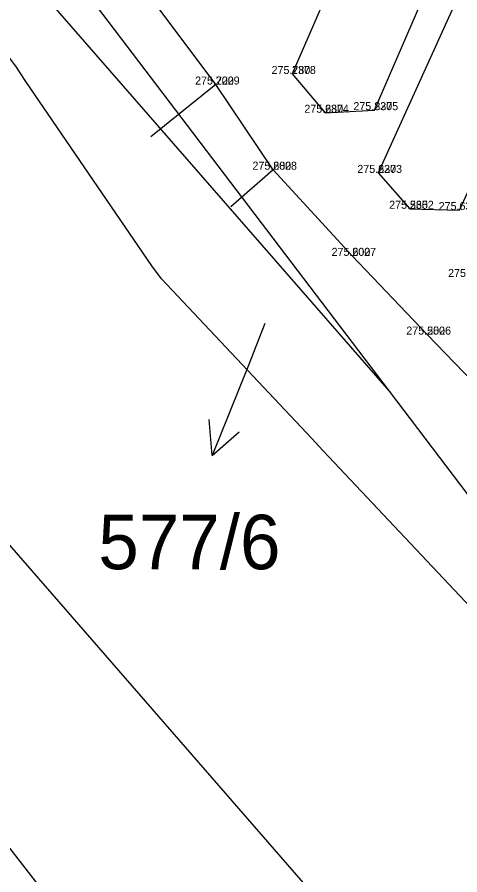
# Model space of a CAD drawing. Extents: x -776701 to -776081, y -974398 to -973771.
# Drawn here: x -776453.14 to -776439.32, y -974187.69 to -974160.9 of the extents above; entities that cross this region are included whole.
import ezdxf

# ---------------------------------------------------------------- set-up
doc = ezdxf.new("R2010")
doc.units = 0
for name, color, linetype in [('1 Body-bod', 7, 'Continuous'), ('2 Body-cislo', 7, 'Continuous'), ('3 Body-vyska', 7, 'Continuous'), ('7 Ploty', 7, 'Continuous'), ('Hranice parcel', 7, 'Continuous'), ('Parcelní čísla', 7, 'Continuous'), ('Pop  PČ popisy', 7, 'Continuous')]:
    doc.layers.add(name, color=color, linetype=linetype)

msp = doc.modelspace()

# ---------------------------------------------------------------- linework, layer by layer
at = {"layer": '1 Body-bod'}
for p, q in [((-776444.56, -974162.68), (-776444.56, -974162.68)), ((-776446.94, -974163.01), (-776446.94, -974163.01)), ((-776443.53, -974163.89), (-776443.53, -974163.89)), ((-776441.99, -974163.81), (-776441.99, -974163.81)), ((-776445.15, -974165.67), (-776445.15, -974165.67)), ((-776441.87, -974165.77), (-776441.87, -974165.77)), ((-776440.88, -974166.89), (-776440.88, -974166.89)), ((-776439.33, -974166.93), (-776439.33, -974166.93)), ((-776442.68, -974168.36), (-776442.68, -974168.36)), ((-776440.34, -974170.82), (-776440.34, -974170.82))]:
    msp.add_line(p, q, dxfattribs=at)
at = {"layer": '7 Ploty'}
for p, q in [((-776446.94, -974163.01), (-776448.972, -974164.64)), ((-776445.15, -974165.67), (-776446.467, -974166.825))]:
    msp.add_line(p, q, dxfattribs=at)
for points in [[(-776440.88, -974166.89), (-776439.33, -974166.93), (-776437.12, -974162.12), (-776435.56, -974158.67), (-776434.03, -974155.26), (-776432.94, -974153.04), (-776430.36, -974147.33), (-776428.58, -974143.53), (-776427.15, -974140.36), (-776425.14, -974135.87), (-776422.56, -974130.08), (-776425.14, -974128.92), (-776428.71, -974136.96), (-776429.79, -974139.27), (-776432.93, -974146.23), (-776435.83, -974152.43), (-776438.66, -974158.67), (-776441.87, -974165.77), (-776440.88, -974166.89)], [(-776415.33, -974192.73), (-776418.2, -974190.66), (-776421.23, -974188.49), (-776424.36, -974186.24), (-776427.39, -974184), (-776430.07, -974181.99), (-776432.38, -974179.43), (-776434.94, -974176.63), (-776434.87, -974176.53), (-776437.47, -974173.79), (-776440.34, -974170.82), (-776442.68, -974168.36), (-776445.15, -974165.67), (-776446.94, -974163.01), (-776451.45, -974156.97), (-776456.49, -974149.91), (-776458.27, -974147.5), (-776460.71, -974144.17), (-776461.87, -974145.07)], [(-776443.53, -974163.89), (-776441.99, -974163.81), (-776440.54, -974160.47), (-776443.12, -974159.36), (-776444.56, -974162.68), (-776443.53, -974163.89)]]:
    msp.add_lwpolyline(points, dxfattribs=at)
at = {"layer": 'Hranice parcel'}
for p in [(-776493.37, -974104.35), (-776461.03, -974150.2)]:
    msp.add_line(p, (-776441.53, -974172.59), dxfattribs=at)
for points in [[(-776422.37, -974205.22), (-776442.82, -974189.54), (-776456.08, -974174.28), (-776488.55, -974129.25), (-776501.63, -974111.28)], [(-776502.39, -974119.39), (-776493.32, -974132.93), (-776460.49, -974177.7), (-776447.38, -974194.61), (-776424.09, -974212.03)], [(-776425.04, -974191.8), (-776425.52, -974191.53), (-776428.6, -974189.19), (-776429.03, -974188.93), (-776432.88, -974185.68), (-776433.29, -974185.39), (-776435.41, -974183.26), (-776435.78, -974182.9), (-776438.08, -974180.06), (-776438.65, -974179.7), (-776443.59, -974174.45), (-776443.94, -974174.06), (-776448.63, -974169.08), (-776448.94, -974168.67), (-776452.87, -974162.91), (-776453.18, -974162.44), (-776459.11, -974154.55), (-776459.39, -974154.1), (-776461.5, -974151.3), (-776461.83, -974150.84), (-776461.03, -974150.2)], [(-776441.53, -974172.59), (-776432.39, -974184.63), (-776424.22, -974190.48)]]:
    msp.add_lwpolyline(points, dxfattribs=at)
at = {"layer": 'Pop  PČ popisy'}
for p, q in [((-776445.41, -974170.47), (-776445.93, -974171.81)), ((-776445.93, -974171.81), (-776447.054, -974174.592)), ((-776447.054, -974174.592), (-776447.143, -974173.476)), ((-776447.054, -974174.592), (-776446.215, -974173.852))]:
    msp.add_line(p, q, dxfattribs=at)

# ---------------------------------------------------------------- texts
at = {"layer": '2 Body-cislo'}
for s, p in [('2378', (-776444.56, -974162.68)), ('2029', (-776446.94, -974163.01)), ('2374', (-776443.53, -974163.89)), ('2375', (-776441.99, -974163.81)), ('2028', (-776445.15, -974165.67)), ('2373', (-776441.87, -974165.77)), ('2352', (-776440.88, -974166.89)), ('2027', (-776442.68, -974168.36)), ('2026', (-776440.34, -974170.82))]:
    msp.add_text(s, height=0.25, dxfattribs=at).set_placement(p)
at = {"layer": '3 Body-vyska'}
for s, p in [('275.780', (-776445.199, -974162.68)), ('275.720', (-776447.586, -974163.01)), ('275.680', (-776444.175, -974163.89)), ('275.820', (-776442.645, -974163.81)), ('275.680', (-776445.795, -974165.67)), ('275.620', (-776442.522, -974165.77)), ('275.560', (-776441.528, -974166.89)), ('275.630', (-776439.983, -974166.93)), ('275.600', (-776443.325, -974168.36)), ('275.540', (-776439.688, -974169.02)), ('275.550', (-776440.994, -974170.82))]:
    msp.add_text(s, height=0.25, dxfattribs=at).set_placement(p)
at = {"layer": 'Parcelní čísla'}
msp.add_text('577/6', height=1.7, dxfattribs=at).set_placement((-776450.608, -974178.148))

doc.saveas('drawing.dxf')
